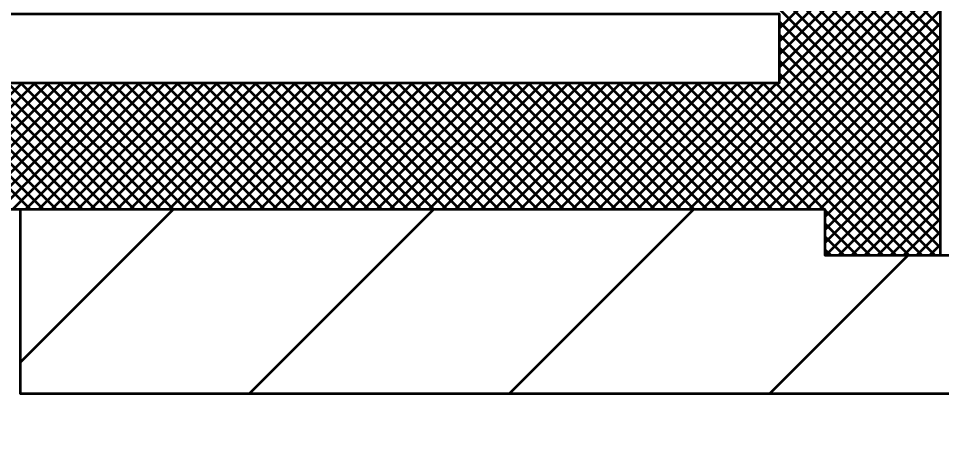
# Model space of a CAD drawing. Extents: x -1 to 679, y 0 to 440.
# Drawn here: x 306.43 to 316.46, y 345.83 to 350.41 of the extents above; entities that cross this region are included whole.
import ezdxf

# ---------------------------------------------------------------- set-up
doc = ezdxf.new("R2010")
doc.units = 0
doc.header["$LTSCALE"] = 0.8
doc.layers.add('1', color=7, linetype='Continuous', lineweight=53)

msp = doc.modelspace()

# ---------------------------------------------------------------- linework, layer by layer
at = {"layer": '1'}
for p, q in [((316.447, 350.3204), (314.697, 352.0704)), ((314.697, 350.2984), (316.447, 352.0484)), ((316.447, 350.179), (314.697, 351.929)), ((316.447, 348.7647), (313.3817, 351.8301)), ((316.447, 348.9062), (313.5231, 351.8301)), ((316.447, 349.0476), (313.6645, 351.8301)), ((316.447, 349.189), (313.8059, 351.8301)), ((316.447, 349.3304), (313.9473, 351.8301)), ((316.447, 349.4718), (314.0888, 351.8301)), ((316.447, 349.6132), (314.2302, 351.8301)), ((316.447, 349.7547), (314.3716, 351.8301)), ((316.447, 349.8962), (314.5131, 351.8301)), ((316.447, 350.0376), (314.6545, 351.8301)), ((314.697, 350.157), (316.447, 351.907)), ((314.697, 350.0155), (316.447, 351.7655)), ((314.697, 349.8741), (316.447, 351.6241)), ((314.697, 349.7327), (316.447, 351.4827)), ((313.4358, 348.3301), (316.447, 351.3413)), ((313.5772, 348.3301), (316.447, 351.1998)), ((313.7187, 348.3301), (316.447, 351.0584)), ((313.8601, 348.3301), (316.447, 350.917)), ((314.0015, 348.3301), (316.447, 350.7756)), ((314.1429, 348.3301), (316.447, 350.6342)), ((314.2843, 348.3301), (316.447, 350.4928)), ((314.4257, 348.3301), (316.447, 350.3513)), ((316.447, 348.6233), (314.697, 350.3733)), ((316.447, 348.4819), (314.697, 350.2319)), ((314.5672, 348.3301), (316.447, 350.2099)), ((316.447, 348.3405), (314.697, 350.0905)), ((314.7086, 348.3301), (316.447, 350.0685)), ((316.447, 348.1991), (314.697, 349.9491)), ((314.85, 348.3301), (316.447, 349.9271)), ((316.447, 348.0577), (314.697, 349.8077)), ((314.9914, 348.3301), (316.447, 349.7857)), ((305.0919, 348.3301), (306.4669, 349.7051)), ((306.5579, 348.3301), (305.1829, 349.7051)), ((305.2333, 348.3301), (306.6083, 349.7051)), ((306.6993, 348.3301), (305.3243, 349.7051)), ((305.3748, 348.3301), (306.7498, 349.7051)), ((306.8408, 348.3301), (305.4658, 349.7051)), ((305.5163, 348.3301), (306.8913, 349.7051)), ((306.9822, 348.3301), (305.6072, 349.7051)), ((305.6577, 348.3301), (307.0327, 349.7051)), ((307.1236, 348.3301), (305.7486, 349.7051)), ((305.7991, 348.3301), (307.1741, 349.7051)), ((307.265, 348.3301), (305.89, 349.7051)), ((305.9405, 348.3301), (307.3155, 349.7051)), ((307.4064, 348.3301), (306.0314, 349.7051)), ((306.0819, 348.3301), (307.4569, 349.7051)), ((307.5478, 348.3301), (306.1728, 349.7051)), ((306.2233, 348.3301), (307.5983, 349.7051)), ((307.6893, 348.3301), (306.3143, 349.7051)), ((306.3648, 348.3301), (307.7398, 349.7051)), ((307.8307, 348.3301), (306.4557, 349.7051)), ((306.5062, 348.3301), (307.8812, 349.7051)), ((307.9722, 348.3301), (306.5972, 349.7051)), ((306.6476, 348.3301), (308.0226, 349.7051)), ((308.1136, 348.3301), (306.7386, 349.7051)), ((306.789, 348.3301), (308.164, 349.7051)), ((308.255, 348.3301), (306.88, 349.7051)), ((306.9304, 348.3301), (308.3054, 349.7051)), ((308.3964, 348.3301), (307.0214, 349.7051)), ((307.0718, 348.3301), (308.4468, 349.7051)), ((308.5378, 348.3301), (307.1628, 349.7051)), ((307.2133, 348.3301), (308.5883, 349.7051)), ((308.6792, 348.3301), (307.3042, 349.7051)), ((307.3547, 348.3301), (308.7297, 349.7051)), ((308.8207, 348.3301), (307.4457, 349.7051)), ((307.4961, 348.3301), (308.8711, 349.7051)), ((308.9621, 348.3301), (307.5871, 349.7051)), ((307.6375, 348.3301), (309.0125, 349.7051)), ((309.1035, 348.3301), (307.7285, 349.7051)), ((307.7789, 348.3301), (309.1539, 349.7051)), ((309.2449, 348.3301), (307.8699, 349.7051)), ((307.9203, 348.3301), (309.2953, 349.7051)), ((309.3863, 348.3301), (308.0113, 349.7051)), ((308.0618, 348.3301), (309.4368, 349.7051)), ((309.5277, 348.3301), (308.1527, 349.7051)), ((308.2032, 348.3301), (309.5782, 349.7051)), ((309.6692, 348.3301), (308.2942, 349.7051)), ((308.3447, 348.3301), (309.7197, 349.7051)), ((309.8106, 348.3301), (308.4356, 349.7051)), ((308.4861, 348.3301), (309.8611, 349.7051)), ((309.952, 348.3301), (308.577, 349.7051)), ((308.6275, 348.3301), (310.0025, 349.7051)), ((310.0934, 348.3301), (308.7184, 349.7051)), ((308.7689, 348.3301), (310.1439, 349.7051)), ((310.2348, 348.3301), (308.8598, 349.7051)), ((308.9103, 348.3301), (310.2853, 349.7051)), ((310.3763, 348.3301), (309.0013, 349.7051)), ((309.0517, 348.3301), (310.4267, 349.7051)), ((310.5177, 348.3301), (309.1427, 349.7051)), ((309.1932, 348.3301), (310.5682, 349.7051)), ((310.6592, 348.3301), (309.2842, 349.7051)), ((309.3346, 348.3301), (310.7096, 349.7051)), ((310.8006, 348.3301), (309.4256, 349.7051)), ((309.476, 348.3301), (310.851, 349.7051)), ((310.942, 348.3301), (309.567, 349.7051)), ((309.6174, 348.3301), (310.9924, 349.7051)), ((311.0834, 348.3301), (309.7084, 349.7051)), ((309.7588, 348.3301), (311.1338, 349.7051)), ((311.2248, 348.3301), (309.8498, 349.7051)), ((309.9002, 348.3301), (311.2752, 349.7051)), ((311.3662, 348.3301), (309.9912, 349.7051)), ((310.0417, 348.3301), (311.4167, 349.7051)), ((311.5077, 348.3301), (310.1327, 349.7051)), ((310.1831, 348.3301), (311.5581, 349.7051)), ((311.6491, 348.3301), (310.2741, 349.7051)), ((310.3245, 348.3301), (311.6995, 349.7051)), ((311.7905, 348.3301), (310.4155, 349.7051)), ((310.466, 348.3301), (311.841, 349.7051)), ((311.9319, 348.3301), (310.5569, 349.7051)), ((310.6074, 348.3301), (311.9824, 349.7051)), ((312.0733, 348.3301), (310.6983, 349.7051)), ((310.7488, 348.3301), (312.1238, 349.7051)), ((312.2147, 348.3301), (310.8397, 349.7051)), ((310.8902, 348.3301), (312.2652, 349.7051)), ((312.3562, 348.3301), (310.9812, 349.7051)), ((311.0317, 348.3301), (312.4067, 349.7051)), ((312.4976, 348.3301), (311.1226, 349.7051)), ((311.1731, 348.3301), (312.5481, 349.7051)), ((312.639, 348.3301), (311.264, 349.7051)), ((311.3145, 348.3301), (312.6895, 349.7051)), ((312.7804, 348.3301), (311.4054, 349.7051)), ((311.4559, 348.3301), (312.8309, 349.7051)), ((312.9219, 348.3301), (311.5469, 349.7051)), ((311.5973, 348.3301), (312.9723, 349.7051)), ((313.0633, 348.3301), (311.6883, 349.7051)), ((311.7387, 348.3301), (313.1137, 349.7051)), ((313.2047, 348.3301), (311.8297, 349.7051)), ((311.8802, 348.3301), (313.2552, 349.7051)), ((313.3462, 348.3301), (311.9712, 349.7051)), ((312.0216, 348.3301), (313.3966, 349.7051)), ((313.4876, 348.3301), (312.1126, 349.7051)), ((312.163, 348.3301), (313.538, 349.7051)), ((313.629, 348.3301), (312.254, 349.7051)), ((312.3044, 348.3301), (313.6794, 349.7051)), ((313.7704, 348.3301), (312.3954, 349.7051)), ((312.4458, 348.3301), (313.8208, 349.7051)), ((313.9118, 348.3301), (312.5368, 349.7051)), ((312.5872, 348.3301), (313.9622, 349.7051)), ((314.0532, 348.3301), (312.6782, 349.7051)), ((312.7287, 348.3301), (314.1037, 349.7051)), ((314.1947, 348.3301), (312.8197, 349.7051)), ((312.8701, 348.3301), (314.2451, 349.7051)), ((314.3361, 348.3301), (312.9611, 349.7051)), ((313.0116, 348.3301), (314.3866, 349.7051)), ((314.4775, 348.3301), (313.1025, 349.7051)), ((313.153, 348.3301), (314.528, 349.7051)), ((314.6189, 348.3301), (313.2439, 349.7051)), ((313.2944, 348.3301), (314.6694, 349.7051)), ((314.7603, 348.3301), (313.3853, 349.7051)), ((314.9017, 348.3301), (313.5267, 349.7051)), ((315.0432, 348.3301), (313.6682, 349.7051)), ((315.1846, 348.3301), (313.8096, 349.7051)), ((315.826, 347.8301), (313.951, 349.7051)), ((315.9675, 347.8301), (314.0925, 349.7051)), ((316.1089, 347.8301), (314.2339, 349.7051)), ((316.2503, 347.8301), (314.3753, 349.7051)), ((316.3918, 347.8301), (314.5168, 349.7051)), ((316.447, 347.9162), (314.6582, 349.7051)), ((315.1328, 348.3301), (316.447, 349.6442)), ((315.197, 348.2528), (316.447, 349.5028)), ((315.197, 348.1114), (316.447, 349.3614)), ((315.197, 347.9699), (316.447, 349.2199)), ((315.1986, 347.8301), (316.447, 349.0785)), ((315.34, 347.8301), (316.447, 348.9371)), ((315.4814, 347.8301), (316.447, 348.7957)), ((315.6228, 347.8301), (316.447, 348.6542)), ((315.7643, 347.8301), (316.447, 348.5128)), ((306.447, 346.6674), (308.1097, 348.3301)), ((308.9381, 346.3301), (310.9381, 348.3301)), ((311.7665, 346.3301), (313.7665, 348.3301)), ((315.6846, 347.8301), (315.197, 348.3177)), ((315.9057, 347.8301), (316.447, 348.3714)), ((316.0471, 347.8301), (316.447, 348.23)), ((315.5432, 347.8301), (315.197, 348.1762)), ((315.4017, 347.8301), (315.197, 348.0348)), ((316.1885, 347.8301), (316.447, 348.0886)), ((316.3299, 347.8301), (316.447, 347.9472)), ((314.5949, 346.3301), (316.0949, 347.8301)), ((315.2603, 347.8301), (315.197, 347.8934)), ((319.447, 347.8301), (316.447, 347.8301))]:
    msp.add_line(p, q, dxfattribs=at)
for points in [[(295.697, 358.4551), (295.697, 359.7051), (295.697, 360.8301), (306.447, 360.8301), (315.197, 360.8301), (315.197, 361.3301), (316.447, 361.3301), (316.447, 347.8301), (315.197, 347.8301), (315.197, 348.3301), (306.447, 348.3301), (295.697, 348.3301), (295.697, 349.4551), (295.697, 350.7051), (295.697, 351.8301), (306.447, 351.8301), (314.697, 351.8301), (314.697, 357.3301), (306.447, 357.3301), (295.697, 357.3301)], [(296.197, 349.7051), (296.197, 350.4551), (314.697, 350.4551), (314.697, 349.7051)]]:
    msp.add_lwpolyline(points, close=True, dxfattribs=at)
msp.add_lwpolyline([(306.447, 348.3301), (306.447, 346.3301), (318.447, 346.3301), (318.947, 345.8301), (323.947, 345.8301), (324.447, 347.8301)], dxfattribs=at)

doc.saveas('drawing.dxf')
